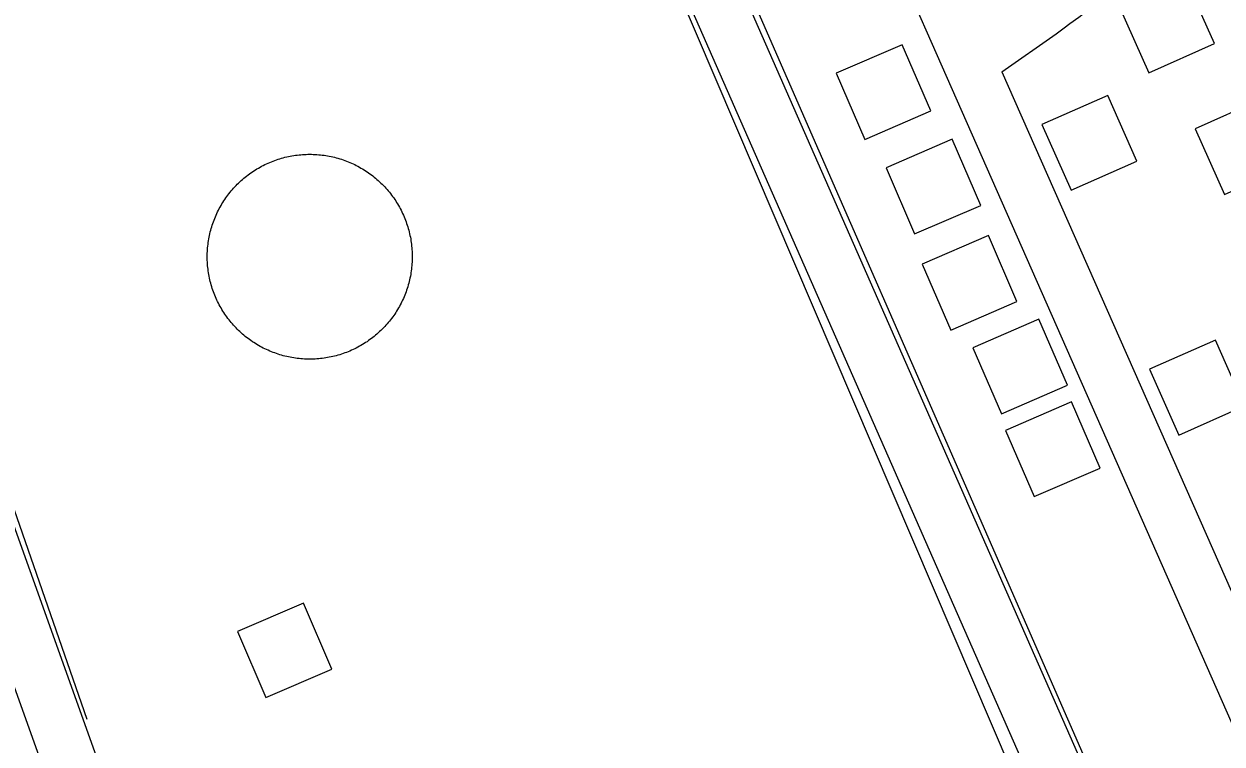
# Model space of a CAD drawing. Extents: x 3567028 to 3605064, y 510945 to 536587.
# Drawn here: x 3599440 to 3600106, y 527893 to 528293 of the extents above; entities that cross this region are included whole.
import ezdxf

# ---------------------------------------------------------------- set-up
doc = ezdxf.new("R2010")
doc.units = 0
for name, color, linetype in [('V-BLDG-OTLN', 7, 'Continuous'), ('V-DOMW-TANK', 7, 'Continuous'), ('V-ROAD-CNTR', 7, 'Continuous'), ('V-SITE-OTLN', 7, 'Continuous'), ('V-TOPO-SHOR', 7, 'Continuous')]:
    doc.layers.add(name, color=color, linetype=linetype)

msp = doc.modelspace()

# ---------------------------------------------------------------- linework, layer by layer
at = {"layer": 'V-BLDG-OTLN'}
for points in [[(3600102.14, 528282.23), (3600085.86, 528318.76), (3600049.32, 528302.48), (3600065.6, 528265.95)], [(3599944.49, 528244.8), (3599928.61, 528281.52), (3599891.9, 528265.64), (3599907.78, 528228.92)], [(3600006.25, 528237.22), (3600022.41, 528200.63), (3600059, 528216.79), (3600042.84, 528253.38)], [(3600144.17, 528214.47), (3600127.9, 528251.01), (3600091.36, 528234.73), (3600107.64, 528198.19)], [(3599972.17, 528192.21), (3599956.29, 528228.93), (3599919.58, 528213.05), (3599935.46, 528176.34)], [(3599992.32, 528138.68), (3599976.44, 528175.39), (3599939.73, 528159.52), (3599955.61, 528122.8)], [(3600020.46, 528092.24), (3600004.58, 528128.95), (3599967.87, 528113.07), (3599983.75, 528076.36)], [(3600066.1, 528101.07), (3600082.27, 528064.48), (3600118.86, 528080.65), (3600102.69, 528117.23)], [(3600038.59, 528046.16), (3600022.72, 528082.87), (3599986, 528067), (3600001.88, 528030.28)], [(3599611.55, 527934.37), (3599595.67, 527971.09), (3599558.96, 527955.21), (3599574.84, 527918.49)]]:
    msp.add_lwpolyline(points, close=True, dxfattribs=at)
at = {"layer": 'V-DOMW-TANK'}
for points in [[(3599555.55, 528200.26), (3599556.2, 528201.02), (3599556.86, 528201.76), (3599557.53, 528202.49), (3599558.21, 528203.21), (3599558.91, 528203.92), (3599559.62, 528204.62), (3599560.34, 528205.31), (3599561.07, 528205.98), (3599561.82, 528206.64), (3599562.58, 528207.28), (3599563.34, 528207.91), (3599564.12, 528208.53), (3599564.91, 528209.14), (3599565.71, 528209.73), (3599566.52, 528210.31), (3599567.34, 528210.87), (3599568.17, 528211.42), (3599569, 528211.95), (3599569.85, 528212.47), (3599570.71, 528212.98), (3599571.57, 528213.47), (3599572.45, 528213.94), (3599573.33, 528214.4), (3599574.22, 528214.84), (3599575.12, 528215.27), (3599576.02, 528215.69), (3599576.93, 528216.08), (3599577.85, 528216.46), (3599578.78, 528216.83), (3599579.71, 528217.18), (3599580.65, 528217.51), (3599581.59, 528217.82), (3599582.54, 528218.12), (3599583.49, 528218.4), (3599584.45, 528218.67), (3599585.41, 528218.92), (3599586.38, 528219.15), (3599587.35, 528219.37), (3599588.32, 528219.57), (3599589.3, 528219.74), (3599590.28, 528219.91), (3599591.27, 528220.06), (3599592.25, 528220.19), (3599593.24, 528220.3), (3599594.23, 528220.39), (3599595.22, 528220.47), (3599596.21, 528220.54), (3599597.21, 528220.58), (3599598.2, 528220.6), (3599599.19, 528220.61), (3599600.19, 528220.6), (3599601.18, 528220.58), (3599602.18, 528220.54), (3599603.17, 528220.47), (3599604.16, 528220.39), (3599605.15, 528220.3), (3599606.14, 528220.19), (3599607.12, 528220.06), (3599608.11, 528219.91), (3599609.08, 528219.75), (3599610.06, 528219.57), (3599611.04, 528219.37), (3599612.01, 528219.15), (3599612.98, 528218.92), (3599613.94, 528218.67), (3599614.9, 528218.41), (3599615.85, 528218.12), (3599616.8, 528217.82), (3599617.74, 528217.51), (3599618.68, 528217.18), (3599619.61, 528216.83), (3599620.54, 528216.46), (3599621.45, 528216.08), (3599622.36, 528215.69), (3599623.27, 528215.27), (3599624.17, 528214.85), (3599625.06, 528214.4), (3599625.94, 528213.95), (3599626.81, 528213.47), (3599627.68, 528212.98), (3599628.54, 528212.47), (3599629.38, 528211.96), (3599630.22, 528211.42), (3599631.05, 528210.87), (3599631.87, 528210.31), (3599632.68, 528209.73), (3599633.48, 528209.14), (3599634.27, 528208.54), (3599635.05, 528207.92), (3599635.81, 528207.29), (3599636.57, 528206.64), (3599637.31, 528205.98), (3599638.05, 528205.31), (3599638.77, 528204.62), (3599639.48, 528203.93), (3599640.18, 528203.22), (3599640.86, 528202.5), (3599641.53, 528201.76), (3599642.19, 528201.02), (3599642.84, 528200.26)], [(3599570.71, 528114.3), (3599569.86, 528114.81), (3599569.01, 528115.33), (3599568.17, 528115.86), (3599567.34, 528116.41), (3599566.52, 528116.97), (3599565.71, 528117.55), (3599564.91, 528118.14), (3599564.12, 528118.75), (3599563.35, 528119.37), (3599562.58, 528120), (3599561.82, 528120.65), (3599561.08, 528121.3), (3599560.35, 528121.98), (3599559.62, 528122.66), (3599558.91, 528123.36), (3599558.22, 528124.06), (3599557.53, 528124.79), (3599556.86, 528125.52), (3599556.2, 528126.26), (3599555.56, 528127.02), (3599554.92, 528127.79), (3599554.31, 528128.57), (3599553.7, 528129.35), (3599553.11, 528130.15), (3599552.53, 528130.96), (3599551.97, 528131.78), (3599551.42, 528132.61), (3599550.88, 528133.45), (3599550.37, 528134.3), (3599549.86, 528135.16), (3599549.37, 528136.02), (3599548.9, 528136.89), (3599548.44, 528137.78), (3599548, 528138.67), (3599547.56, 528139.56), (3599547.15, 528140.47), (3599546.76, 528141.38), (3599546.38, 528142.3), (3599546.01, 528143.22), (3599545.66, 528144.15), (3599545.33, 528145.09), (3599545.02, 528146.04), (3599544.72, 528146.98), (3599544.43, 528147.94), (3599544.17, 528148.9), (3599543.92, 528149.86), (3599543.69, 528150.82), (3599543.47, 528151.8), (3599543.27, 528152.77), (3599543.09, 528153.75), (3599542.93, 528154.73), (3599542.78, 528155.71), (3599542.65, 528156.7), (3599542.54, 528157.69), (3599542.44, 528158.67), (3599542.37, 528159.67), (3599542.3, 528160.66), (3599542.26, 528161.65), (3599542.23, 528162.65), (3599542.23, 528163.64), (3599542.23, 528164.63), (3599542.26, 528165.63), (3599542.3, 528166.62), (3599542.36, 528167.61), (3599542.44, 528168.6), (3599542.54, 528169.59), (3599542.65, 528170.58), (3599542.78, 528171.57), (3599542.93, 528172.55), (3599543.09, 528173.53), (3599543.27, 528174.51), (3599543.47, 528175.48), (3599543.69, 528176.45), (3599543.92, 528177.42), (3599544.17, 528178.38), (3599544.43, 528179.34), (3599544.71, 528180.3), (3599545.01, 528181.24), (3599545.33, 528182.19), (3599545.66, 528183.12), (3599546.01, 528184.06), (3599546.37, 528184.98), (3599546.75, 528185.9), (3599547.15, 528186.81), (3599547.56, 528187.72), (3599547.99, 528188.61), (3599548.43, 528189.5), (3599548.89, 528190.39), (3599549.37, 528191.26), (3599549.86, 528192.12), (3599550.36, 528192.98), (3599550.88, 528193.83), (3599551.42, 528194.67), (3599551.96, 528195.5), (3599552.53, 528196.32), (3599553.1, 528197.12), (3599553.7, 528197.93), (3599554.3, 528198.71), (3599554.92, 528199.49), (3599555.55, 528200.26)], [(3599642.84, 528200.26), (3599643.47, 528199.5), (3599644.09, 528198.72), (3599644.69, 528197.93), (3599645.28, 528197.13), (3599645.86, 528196.32), (3599646.42, 528195.5), (3599646.97, 528194.67), (3599647.51, 528193.83), (3599648.03, 528192.99), (3599648.53, 528192.13), (3599649.02, 528191.26), (3599649.5, 528190.39), (3599649.96, 528189.51), (3599650.4, 528188.62), (3599650.83, 528187.72), (3599651.24, 528186.82), (3599651.64, 528185.9), (3599652.02, 528184.98), (3599652.38, 528184.06), (3599652.73, 528183.13), (3599653.06, 528182.19), (3599653.38, 528181.25), (3599653.68, 528180.3), (3599653.96, 528179.35), (3599654.22, 528178.39), (3599654.47, 528177.43), (3599654.7, 528176.46), (3599654.92, 528175.49), (3599655.12, 528174.52), (3599655.3, 528173.54), (3599655.46, 528172.56), (3599655.61, 528171.57), (3599655.74, 528170.59), (3599655.85, 528169.6), (3599655.95, 528168.61), (3599656.03, 528167.62), (3599656.09, 528166.63), (3599656.13, 528165.63), (3599656.16, 528164.64), (3599656.17, 528163.64), (3599656.16, 528162.65), (3599656.13, 528161.66), (3599656.09, 528160.66), (3599656.03, 528159.67), (3599655.95, 528158.68), (3599655.85, 528157.69), (3599655.74, 528156.7), (3599655.61, 528155.71), (3599655.46, 528154.73), (3599655.3, 528153.75), (3599655.12, 528152.77), (3599654.92, 528151.8), (3599654.71, 528150.83), (3599654.48, 528149.86), (3599654.23, 528148.9), (3599653.96, 528147.94), (3599653.68, 528146.99), (3599653.38, 528146.04), (3599653.06, 528145.1), (3599652.73, 528144.16)], [(3599652.73, 528144.16), (3599652.38, 528143.23), (3599652.02, 528142.3), (3599651.64, 528141.39), (3599651.24, 528140.47), (3599650.83, 528139.57), (3599650.4, 528138.67), (3599649.96, 528137.78), (3599649.5, 528136.9), (3599649.02, 528136.03), (3599648.53, 528135.16), (3599648.03, 528134.3), (3599647.51, 528133.45), (3599646.98, 528132.61), (3599646.43, 528131.79), (3599645.86, 528130.97), (3599645.29, 528130.16), (3599644.7, 528129.36), (3599644.09, 528128.57), (3599643.47, 528127.79), (3599642.84, 528127.02), (3599642.19, 528126.27), (3599641.53, 528125.52), (3599640.86, 528124.79), (3599640.18, 528124.07), (3599639.48, 528123.36), (3599638.77, 528122.66), (3599638.05, 528121.98), (3599637.32, 528121.31), (3599636.57, 528120.65), (3599635.82, 528120), (3599635.05, 528119.37), (3599634.27, 528118.75), (3599633.48, 528118.14), (3599632.68, 528117.55), (3599631.88, 528116.98), (3599631.05, 528116.41), (3599630.23, 528115.86), (3599629.39, 528115.33), (3599628.54, 528114.81), (3599627.68, 528114.31), (3599626.82, 528113.82), (3599625.95, 528113.34), (3599625.06, 528112.88), (3599624.17, 528112.44), (3599623.27, 528112.01), (3599622.37, 528111.6), (3599621.46, 528111.2), (3599620.54, 528110.82), (3599619.61, 528110.46), (3599618.68, 528110.11), (3599617.75, 528109.78), (3599616.8, 528109.46), (3599615.85, 528109.16), (3599614.9, 528108.88), (3599613.94, 528108.61), (3599612.98, 528108.36), (3599612.01, 528108.13), (3599611.04, 528107.92), (3599610.07, 528107.72), (3599609.09, 528107.54), (3599608.11, 528107.37), (3599607.13, 528107.23), (3599606.14, 528107.09), (3599605.15, 528106.98), (3599604.16, 528106.89), (3599603.17, 528106.81), (3599602.18, 528106.75), (3599601.19, 528106.71), (3599600.19, 528106.68), (3599599.2, 528106.67), (3599598.2, 528106.68), (3599597.21, 528106.71), (3599596.22, 528106.75), (3599595.22, 528106.81), (3599594.23, 528106.89), (3599593.24, 528106.98), (3599592.25, 528107.09), (3599591.27, 528107.23), (3599590.29, 528107.37), (3599589.31, 528107.54), (3599588.33, 528107.72), (3599587.35, 528107.92), (3599586.38, 528108.13), (3599585.42, 528108.36), (3599584.45, 528108.61), (3599583.5, 528108.88), (3599582.54, 528109.16), (3599581.59, 528109.46), (3599580.65, 528109.77), (3599579.71, 528110.11), (3599578.78, 528110.46), (3599577.86, 528110.82), (3599576.94, 528111.2), (3599576.03, 528111.6), (3599575.12, 528112.01), (3599574.22, 528112.44), (3599573.33, 528112.88), (3599572.45, 528113.34), (3599571.58, 528113.81), (3599570.71, 528114.3)]]:
    msp.add_lwpolyline(points, dxfattribs=at)
at = {"layer": 'V-ROAD-CNTR'}
for points in [[(3599474.06, 529350.34), (3600406.54, 527235.78), (3601022.89, 525810.64)], [(3599475.7, 529139.49), (3600489.95, 526832.22)], [(3599448.23, 529127.42), (3600462.48, 526820.15)], [(3599071.22, 529031.89), (3600002.44, 526424.19)], [(3599983.94, 528266.44), (3600014.08, 528287.68), (3600018.49, 528290.85), (3600021.8, 528293.26), (3600026.72, 528296.89), (3600031.57, 528300.54), (3600047.75, 528312.75), (3600051.84, 528315.88), (3600054.92, 528318.29), (3600059.49, 528321.91), (3600061.81, 528323.79), (3600064.09, 528325.68), (3600072.72, 528332.93), (3600079.17, 528338.39), (3600093.84, 528350.92)], [(3599304.46, 528289.56), (3599572.43, 527539.16)], [(3599983.94, 528266.44), (3600434.03, 527247.79), (3601050.43, 525822.54)]]:
    msp.add_lwpolyline(points, dxfattribs=at)
at = {"layer": 'V-SITE-OTLN'}
msp.add_lwpolyline([(3599506.22, 529008.13), (3600077.03, 527672.55), (3600460.8, 526791.61)], dxfattribs=at)
at = {"layer": 'V-TOPO-SHOR'}
msp.add_line((3599475.48, 527906.23), (3599341.43, 528291.74), dxfattribs=at)
msp.add_lwpolyline([(3600230.56, 527425.31), (3600055.88, 527825.96), (3599777.99, 528460.99), (3599516.79, 529054.26)], dxfattribs=at)

doc.saveas('drawing.dxf')
